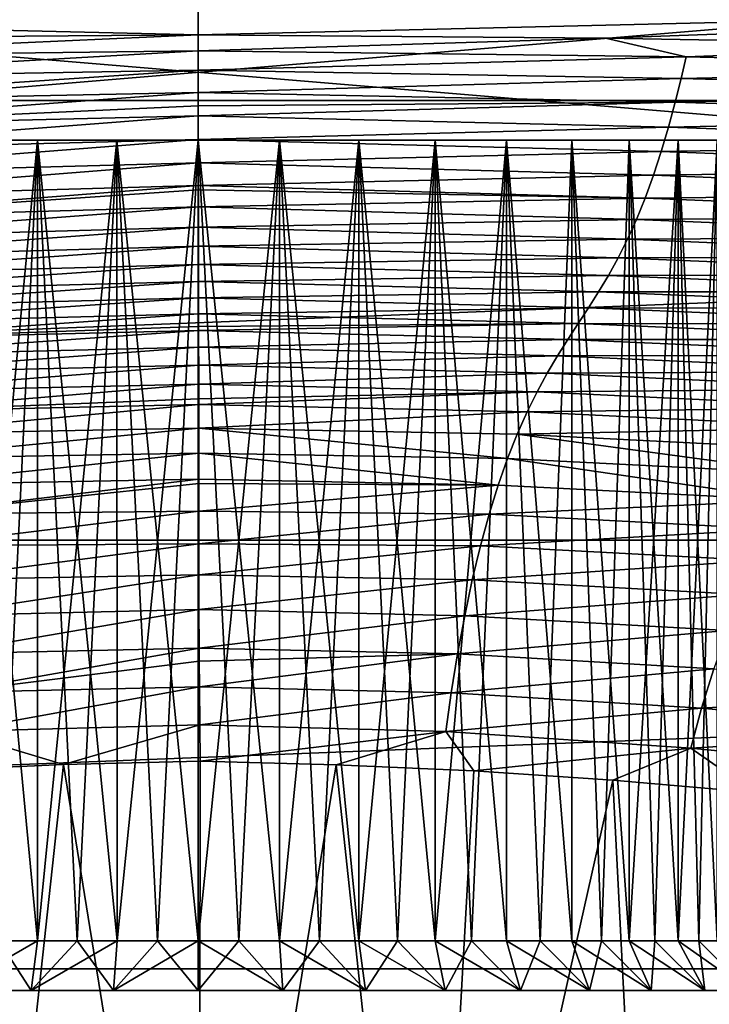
# Model space of a CAD drawing. Header units: metres. Extents: x -105 to 105, y -68 to 103.
# Tile 262 of 416: x -0.66 to 1.88, y 36.05 to 39.68. Entities that reach past the tile are written whole.
import ezdxf

# ---------------------------------------------------------------- set-up
doc = ezdxf.new("R2010")
doc.units = ezdxf.units.M
doc.layers.add('solid_FIT-BATH-150_SW0001', color=7, linetype='CONTINUOUS')
doc.layers.add('solid_FIT-BATH-150_SW0001_01', color=7, linetype='CONTINUOUS')

msp = doc.modelspace()

# ---------------------------------------------------------------- linework, layer by layer
at = {"layer": 'solid_FIT-BATH-150_SW0001'}
for points in [[(-20.881931, 39.382076, 72.796501), (21.201727, 41.032112, 72.796501), (-21.201733, 41.03215, 72.796501)], [(0, 39.813683, -21.663218), (0, 39.623611, -21.558186), (-5.332838, 39.749645, -21.611916)], [(5.332838, 39.750275, -21.612259), (0, 39.623611, -21.558186), (0, 39.813683, -21.663218)], [(-5.332838, 39.749645, -21.611916), (0, 39.623611, -21.558186), (-1.439012, 39.613415, -21.550802)], [(-3, 39.235889, 50.796501), (3, 39.735889, 50.796501), (-3, 39.735889, 50.796501)], [(3, 39.235889, 69.796501), (-3, 39.235889, 69.796501), (-3, 39.735889, 69.796501)], [(5.332838, 39.750275, -21.612259), (1.499012, 39.611107, -21.549313), (0, 39.623611, -21.558186)], [(-1.796933, 39.542873, -21.507715), (-1.439012, 39.613415, -21.550802), (0, 39.623611, -21.558186)], [(0.000003, 39.565395, -21.523188), (-1.796933, 39.542873, -21.507715), (0, 39.623611, -21.558186)], [(1.499012, 39.611107, -21.549313), (0.000003, 39.565395, -21.523188), (0, 39.623611, -21.558186)], [(-20.43391, 37.762463, 72.796501), (20.881918, 39.382015, 72.796501), (-20.881931, 39.382076, 72.796501)], [(0.299656, 39.235889, 55.874977), (0, 39.235889, 55.896503), (-3, 39.235889, 69.796501)], [(-0.299663, 39.235889, 55.874977), (-3, 39.235889, 69.796501), (0, 39.235889, 55.896503)], [(-0.591677, 39.235889, 55.811356), (-3, 39.235889, 69.796501), (-0.299663, 39.235889, 55.874977)], [(-0.872132, 39.235889, 55.70681), (-3, 39.235889, 69.796501), (-0.591677, 39.235889, 55.811356)], [(-3, 39.235889, 50.796501), (-0.872111, 39.235889, 51.886181), (-0.591664, 39.235889, 51.781643)], [(-0.591677, 39.235889, 55.811356), (-0.733904, 36.285889, 55.764084), (-0.872344, 36.285889, 55.706741)], [(-0.872132, 39.235889, 55.70681), (-0.591677, 39.235889, 55.811356), (-0.872344, 36.285889, 55.706741)], [(-0.872111, 39.235889, 51.886181), (-0.733904, 36.285889, 51.828918), (-0.591734, 36.285889, 51.781593)], [(-0.591664, 39.235889, 51.781643), (-0.872111, 39.235889, 51.886181), (-0.591734, 36.285889, 51.781593)], [(-0.591677, 39.235889, 55.811356), (-0.591734, 36.285889, 55.811409), (-0.733904, 36.285889, 55.764084)], [(-0.591664, 39.235889, 51.781643), (-0.591734, 36.285889, 51.781593), (-0.446529, 36.285889, 51.744522)], [(-0.299663, 39.235889, 55.874977), (-0.446529, 36.285889, 55.84848), (-0.591734, 36.285889, 55.811409)], [(-0.591677, 39.235889, 55.811356), (-0.299663, 39.235889, 55.874977), (-0.591734, 36.285889, 55.811409)], [(-0.299656, 39.235889, 51.718025), (3, 39.235889, 50.796501), (-0.591664, 39.235889, 51.781643)], [(-0.591664, 39.235889, 51.781643), (-0.446529, 36.285889, 51.744522), (-0.298996, 36.285889, 51.717896)], [(-0.299656, 39.235889, 51.718025), (-0.591664, 39.235889, 51.781643), (-0.298996, 36.285889, 51.717896)], [(-0.299663, 39.235889, 55.874977), (-0.298996, 36.285889, 55.875107), (-0.446529, 36.285889, 55.84848)], [(-0.299663, 39.235889, 55.874977), (0, 39.235889, 55.896503), (-0.298996, 36.285889, 55.875107)], [(-0.299656, 39.235889, 51.718025), (0, 36.285889, 51.696503), (0, 39.235889, 51.696503)], [(-0.299656, 39.235889, 51.718025), (-0.1499, 36.285889, 51.701859), (0, 36.285889, 51.696503)], [(-0.299656, 39.235889, 51.718025), (-0.298996, 36.285889, 51.717896), (-0.1499, 36.285889, 51.701859)], [(-0.1499, 36.285889, 55.891144), (-0.298996, 36.285889, 55.875107), (0, 39.235889, 55.896503)], [(-0.1499, 36.285889, 55.891144), (0, 39.235889, 55.896503), (0, 36.285889, 55.896503)], [(0.299663, 39.235889, 51.718025), (3, 39.235889, 50.796501), (0, 39.235889, 51.696503)], [(0.299656, 39.235889, 55.874977), (0, 36.285889, 55.896503), (0, 39.235889, 55.896503)], [(0.299656, 39.235889, 55.874977), (0.1499, 36.285889, 55.891144), (0, 36.285889, 55.896503)], [(-19.860888, 36.18375, 72.796501), (20.433884, 37.762379, 72.796501), (-20.43391, 37.762463, 72.796501)], [(0.004121, 37.221672, -20.497223), (-0.90001, 37.057823, -20.451082), (-0.923408, 37.201, -20.49025)], [(0.004121, 37.221672, -20.497223), (0.005477, 37.081654, -20.458687), (-0.90001, 37.057823, -20.451082)], [(-0.90001, 37.057823, -20.451082), (0.005477, 37.081654, -20.458687), (-0.496193, 36.935642, -20.418081)], [(0.005477, 37.081654, -20.458687), (0.007049, 36.947891, -20.421785), (-0.496193, 36.935642, -20.418081)], [(-0.90001, 37.057823, -20.451082), (-0.496193, 36.935642, -20.418081), (-1.005072, 36.912598, -20.41036)], [(-1.005072, 36.912598, -20.41036), (-0.496193, 36.935642, -20.418081), (-0.835037, 33.82658, -19.592239)], [(-0.496193, 36.935642, -20.418081), (0.003403, 33.842892, -19.597466), (-0.835037, 33.82658, -19.592239)], [(-0.909346, 36.102959, 51.702503), (-0.615764, 36.102959, 51.598259), (-0.733904, 36.285889, 51.828918)], [(-0.909346, 36.102959, 55.890499), (-0.733904, 36.285889, 55.764084), (-0.591734, 36.285889, 55.811409)], [(-0.615764, 36.102959, 55.994747), (-0.909346, 36.102959, 55.890499), (-0.591734, 36.285889, 55.811409)], [(-0.615764, 36.102959, 51.598259), (-0.591734, 36.285889, 51.781593), (-0.733904, 36.285889, 51.828918)], [(-0.615764, 36.102959, 51.598259), (-0.446529, 36.285889, 51.744522), (-0.591734, 36.285889, 51.781593)], [(-0.615764, 36.102959, 51.598259), (-0.31164, 36.102959, 51.534977), (-0.446529, 36.285889, 51.744522)], [(-0.615764, 36.102959, 55.994747), (-0.591734, 36.285889, 55.811409), (-0.446529, 36.285889, 55.84848)], [(-0.615764, 36.102959, 55.994747), (-0.446529, 36.285889, 55.84848), (-0.298996, 36.285889, 55.875107)], [(-0.31164, 36.102959, 56.058025), (-0.615764, 36.102959, 55.994747), (-0.298996, 36.285889, 55.875107)], [(-0.31164, 36.102959, 51.534977), (-0.298996, 36.285889, 51.717896), (-0.446529, 36.285889, 51.744522)], [(-0.31164, 36.102959, 56.058025), (-0.1499, 36.285889, 55.891144), (0, 36.285889, 55.896503)], [(-0.31164, 36.102959, 56.058025), (0, 36.285889, 55.896503), (0, 36.102959, 56.079433)], [(-0.31164, 36.102959, 51.534977), (-0.1499, 36.285889, 51.701859), (-0.298996, 36.285889, 51.717896)], [(-0.31164, 36.102959, 51.534977), (0, 36.102959, 51.513573), (-0.1499, 36.285889, 51.701859)], [(-0.31164, 36.102959, 56.058025), (-0.298996, 36.285889, 55.875107), (-0.1499, 36.285889, 55.891144)], [(0, 36.102959, 51.513573), (0, 36.285889, 51.696503), (-0.1499, 36.285889, 51.701859)], [(0.31164, 36.102959, 51.534977), (0.1499, 36.285889, 51.701859), (0, 36.285889, 51.696503)], [(0.31164, 36.102959, 51.534977), (0, 36.285889, 51.696503), (0, 36.102959, 51.513573)], [(-19.165815, 34.653969, 72.796501), (19.860846, 36.183647, 72.796501), (-19.860888, 36.18375, 72.796501)], [(2.235201, 36.102959, 53.332134), (-2.235201, 36.102959, 53.332134), (-2.277557, 36.102959, 53.640911)], [(2.277557, 36.102959, 53.640911), (-2.277557, 36.102959, 53.640911), (-2.277557, 36.102959, 53.952091)], [(2.277557, 36.102959, 53.952091), (-2.277557, 36.102959, 53.952091), (-2.235201, 36.102959, 54.260872)], [(2.150983, 36.102959, 53.031761), (-2.150983, 36.102959, 53.031761), (-2.235201, 36.102959, 53.332134)], [(2.235201, 36.102959, 54.260872), (-2.235201, 36.102959, 54.260872), (-2.150983, 36.102959, 54.561245)], [(2.026955, 36.102959, 52.746323), (-2.026955, 36.102959, 52.746323), (-2.150983, 36.102959, 53.031761)], [(2.150983, 36.102959, 54.561245), (-2.150983, 36.102959, 54.561245), (-2.026955, 36.102959, 54.84668)], [(1.865211, 36.102959, 52.480186), (-1.865211, 36.102959, 52.480186), (-2.026955, 36.102959, 52.746323)], [(2.026955, 36.102959, 54.84668), (-2.026955, 36.102959, 54.84668), (-1.865211, 36.102959, 55.112816)], [(1.668244, 36.102959, 52.238102), (-1.668244, 36.102959, 52.238102), (-1.865211, 36.102959, 52.480186)], [(1.865211, 36.102959, 55.112816), (-1.865211, 36.102959, 55.112816), (-1.668244, 36.102959, 55.354904)], [(1.440656, 36.102959, 52.025646), (-1.440656, 36.102959, 52.025646), (-1.668244, 36.102959, 52.238102)], [(1.668244, 36.102959, 55.354904), (-1.668244, 36.102959, 55.354904), (-1.440656, 36.102959, 55.567356)], [(1.186392, 36.102959, 51.846096), (-1.186392, 36.102959, 51.846096), (-1.440656, 36.102959, 52.025646)], [(1.440656, 36.102959, 55.567356), (-1.440656, 36.102959, 55.567356), (-1.186392, 36.102959, 55.746906)], [(0.909346, 36.102959, 51.702503), (-0.909346, 36.102959, 51.702503), (-1.186392, 36.102959, 51.846096)], [(1.186392, 36.102959, 55.746906), (-1.186392, 36.102959, 55.746906), (-0.909346, 36.102959, 55.890499)], [(0.615764, 36.102959, 51.598259), (-0.615764, 36.102959, 51.598259), (-0.909346, 36.102959, 51.702503)], [(0.909346, 36.102959, 55.890499), (-0.909346, 36.102959, 55.890499), (-0.615764, 36.102959, 55.994747)], [(0.31164, 36.102959, 51.534977), (-0.31164, 36.102959, 51.534977), (-0.615764, 36.102959, 51.598259)], [(0.615764, 36.102959, 55.994747), (-0.615764, 36.102959, 55.994747), (-0.31164, 36.102959, 56.058025)], [(0.31164, 36.102959, 56.058025), (-0.31164, 36.102959, 56.058025), (0, 36.102959, 56.079433)], [(0.31164, 36.102959, 51.534977), (0, 36.102959, 51.513573), (-0.31164, 36.102959, 51.534977)]]:
    msp.add_3dface(points, dxfattribs=at)
at = {"layer": 'solid_FIT-BATH-150_SW0001_01'}
for points in [[(-20.881931, 39.382076, 72.796501), (20.881918, 39.382015, 72.796501), (21.201727, 41.032112, 72.796501)], [(3, 39.235889, 69.796501), (-3, 39.735889, 69.796501), (3, 39.735889, 69.796501)], [(-3, 39.235889, 50.796501), (3, 39.235889, 50.796501), (3, 39.735889, 50.796501)], [(5.332838, 39.750275, -21.612259), (2.94496, 39.586227, -21.530203), (1.499012, 39.611107, -21.549313)], [(1.499012, 39.611107, -21.549313), (1.796947, 39.542873, -21.507715), (0.000003, 39.565395, -21.523188)], [(1.499012, 39.611107, -21.549313), (2.94496, 39.586227, -21.530203), (1.796947, 39.542873, -21.507715)], [(2.94496, 39.586227, -21.530203), (3.551766, 39.50071, -21.475426), (1.796947, 39.542873, -21.507715)], [(-1.777626, 39.463608, -21.458733), (-1.796933, 39.542873, -21.507715), (0.000003, 39.565395, -21.523188)], [(-1.777626, 39.463608, -21.458733), (0.000003, 39.565395, -21.523188), (0.000009, 39.493256, -21.478821)], [(1.796947, 39.542873, -21.507715), (0.000009, 39.493256, -21.478821), (0.000003, 39.565395, -21.523188)], [(1.777653, 39.463608, -21.458733), (0.000009, 39.493256, -21.478821), (1.796947, 39.542873, -21.507715)], [(1.777653, 39.463608, -21.458733), (1.796947, 39.542873, -21.507715), (3.551766, 39.50071, -21.475426)], [(3.514816, 39.414722, -21.421591), (1.777653, 39.463608, -21.458733), (3.551766, 39.50071, -21.475426)], [(-1.755709, 39.375538, -21.403427), (-1.777626, 39.463608, -21.458733), (0.000009, 39.493256, -21.478821)], [(-1.755709, 39.375538, -21.403427), (0.000009, 39.493256, -21.478821), (0.000022, 39.411591, -21.42775)], [(1.777653, 39.463608, -21.458733), (0.000022, 39.411591, -21.42775), (0.000009, 39.493256, -21.478821)], [(1.755749, 39.375538, -21.403427), (0.000022, 39.411591, -21.42775), (1.777653, 39.463608, -21.458733)], [(1.755749, 39.375538, -21.403427), (1.777653, 39.463608, -21.458733), (3.514816, 39.414722, -21.421591)], [(-1.731337, 39.284447, -21.345358), (-1.755709, 39.375538, -21.403427), (0.000022, 39.411591, -21.42775)], [(-1.731337, 39.284447, -21.345358), (0.000022, 39.411591, -21.42775), (0.000034, 39.362778, -21.396862)], [(1.755749, 39.375538, -21.403427), (0.000034, 39.362778, -21.396862), (0.000022, 39.411591, -21.42775)], [(3.472419, 39.320271, -21.36167), (1.755749, 39.375538, -21.403427), (3.514816, 39.414722, -21.421591)], [(-20.43391, 37.762463, 72.796501), (20.433884, 37.762379, 72.796501), (20.881918, 39.382015, 72.796501)], [(0.000046, 39.325523, -21.373104), (-1.731337, 39.284447, -21.345358), (0.000034, 39.362778, -21.396862)], [(1.755749, 39.375538, -21.403427), (0.000046, 39.325523, -21.373104), (0.000034, 39.362778, -21.396862)], [(1.731433, 39.284447, -21.345358), (0.000046, 39.325523, -21.373104), (1.755749, 39.375538, -21.403427)], [(1.731433, 39.284447, -21.345358), (1.755749, 39.375538, -21.403427), (3.472419, 39.320271, -21.36167)], [(-1.704697, 39.194267, -21.287096), (-1.731337, 39.284447, -21.345358), (0.000046, 39.325523, -21.373104)], [(-1.704697, 39.194267, -21.287096), (0.000046, 39.325523, -21.373104), (0.000083, 39.238937, -21.31735)], [(1.731433, 39.284447, -21.345358), (0.000083, 39.238937, -21.31735), (0.000046, 39.325523, -21.373104)], [(3.424991, 39.224236, -21.299929), (1.731433, 39.284447, -21.345358), (3.472419, 39.320271, -21.36167)], [(1.7049, 39.194267, -21.287096), (0.000083, 39.238937, -21.31735), (1.731433, 39.284447, -21.345358)], [(1.7049, 39.194267, -21.287096), (1.731433, 39.284447, -21.345358), (3.424991, 39.224236, -21.299929)], [(2.014853, 39.235889, 54.388184), (-3, 39.235889, 69.796501), (3, 39.235889, 69.796501)], [(1.910313, 39.235889, 54.668625), (-3, 39.235889, 69.796501), (2.014853, 39.235889, 54.388184)], [(1.766599, 39.235889, 54.931889), (-3, 39.235889, 69.796501), (1.910313, 39.235889, 54.668625)], [(1.586957, 39.235889, 55.171741), (-3, 39.235889, 69.796501), (1.766599, 39.235889, 54.931889)], [(1.375249, 39.235889, 55.38345), (-3, 39.235889, 69.796501), (1.586957, 39.235889, 55.171741)], [(1.135379, 39.235889, 55.563107), (-3, 39.235889, 69.796501), (1.375249, 39.235889, 55.38345)], [(0.872111, 39.235889, 55.706821), (-3, 39.235889, 69.796501), (1.135379, 39.235889, 55.563107)], [(0.591664, 39.235889, 55.811359), (-3, 39.235889, 69.796501), (0.872111, 39.235889, 55.706821)], [(0.299656, 39.235889, 55.874977), (-3, 39.235889, 69.796501), (0.591664, 39.235889, 55.811359)], [(-3, 39.235889, 50.796501), (-0.591664, 39.235889, 51.781643), (3, 39.235889, 50.796501)], [(-1.676043, 39.106529, -21.2299), (-1.704697, 39.194267, -21.287096), (0.000083, 39.238937, -21.31735)], [(-1.676043, 39.106529, -21.2299), (0.000083, 39.238937, -21.31735), (0.000134, 39.152962, -21.261425)], [(-0.299656, 39.235889, 51.718025), (0, 39.235889, 51.696503), (3, 39.235889, 50.796501)], [(0, 39.235889, 51.696503), (0.1499, 36.285889, 51.701859), (0.298996, 36.285889, 51.717896)], [(0.299663, 39.235889, 51.718025), (0, 39.235889, 51.696503), (0.298996, 36.285889, 51.717896)], [(0, 39.235889, 51.696503), (0, 36.285889, 51.696503), (0.1499, 36.285889, 51.701859)], [(1.7049, 39.194267, -21.287096), (0.000134, 39.152962, -21.261425), (0.000083, 39.238937, -21.31735)], [(0.299656, 39.235889, 55.874977), (0.298996, 36.285889, 55.875107), (0.1499, 36.285889, 55.891144)], [(0.591664, 39.235889, 55.811359), (0.446529, 36.285889, 55.84848), (0.298996, 36.285889, 55.875107)], [(0.299656, 39.235889, 55.874977), (0.591664, 39.235889, 55.811359), (0.298996, 36.285889, 55.875107)], [(0.299663, 39.235889, 51.718025), (0.298996, 36.285889, 51.717896), (0.446529, 36.285889, 51.744522)], [(0.591677, 39.235889, 51.781647), (3, 39.235889, 50.796501), (0.299663, 39.235889, 51.718025)], [(0.299663, 39.235889, 51.718025), (0.446529, 36.285889, 51.744522), (0.591734, 36.285889, 51.781593)], [(0.591677, 39.235889, 51.781647), (0.299663, 39.235889, 51.718025), (0.591734, 36.285889, 51.781593)], [(0.591664, 39.235889, 55.811359), (0.591734, 36.285889, 55.811409), (0.446529, 36.285889, 55.84848)], [(0.591664, 39.235889, 55.811359), (0.872111, 39.235889, 55.706821), (0.591734, 36.285889, 55.811409)], [(0.872132, 39.235889, 51.886192), (3, 39.235889, 50.796501), (0.591677, 39.235889, 51.781647)], [(0.591677, 39.235889, 51.781647), (0.733904, 36.285889, 51.828918), (0.872344, 36.285889, 51.886261)], [(0.872132, 39.235889, 51.886192), (0.591677, 39.235889, 51.781647), (0.872344, 36.285889, 51.886261)], [(0.591677, 39.235889, 51.781647), (0.591734, 36.285889, 51.781593), (0.733904, 36.285889, 51.828918)], [(0.872111, 39.235889, 55.706821), (0.733904, 36.285889, 55.764084), (0.591734, 36.285889, 55.811409)], [(0.872111, 39.235889, 55.706821), (0.872344, 36.285889, 55.706741), (0.733904, 36.285889, 55.764084)], [(0.872111, 39.235889, 55.706821), (1.135379, 39.235889, 55.563107), (0.872344, 36.285889, 55.706741)], [(1.135412, 39.235889, 52.029919), (3, 39.235889, 50.796501), (0.872132, 39.235889, 51.886192)], [(0.872132, 39.235889, 51.886192), (1.006335, 36.285889, 51.953327), (1.135224, 36.285889, 52.029793)], [(1.135412, 39.235889, 52.029919), (0.872132, 39.235889, 51.886192), (1.135224, 36.285889, 52.029793)], [(0.872132, 39.235889, 51.886192), (0.872344, 36.285889, 51.886261), (1.006335, 36.285889, 51.953327)], [(1.135379, 39.235889, 55.563107), (1.006335, 36.285889, 55.639675), (0.872344, 36.285889, 55.706741)], [(1.135379, 39.235889, 55.563107), (1.135224, 36.285889, 55.563213), (1.006335, 36.285889, 55.639675)], [(1.135379, 39.235889, 55.563107), (1.258381, 36.285889, 55.477715), (1.135224, 36.285889, 55.563213)], [(1.135412, 39.235889, 52.029919), (1.135224, 36.285889, 52.029793), (1.258381, 36.285889, 52.115288)], [(1.135379, 39.235889, 55.563107), (1.375249, 39.235889, 55.38345), (1.258381, 36.285889, 55.477715)], [(1.375316, 39.235889, 52.209614), (3, 39.235889, 50.796501), (1.135412, 39.235889, 52.029919)], [(1.135412, 39.235889, 52.029919), (1.258381, 36.285889, 52.115288), (1.375158, 36.285889, 52.209385)], [(1.375316, 39.235889, 52.209614), (1.135412, 39.235889, 52.029919), (1.375158, 36.285889, 52.209385)], [(1.375249, 39.235889, 55.38345), (1.375158, 36.285889, 55.383617), (1.258381, 36.285889, 55.477715)], [(1.375249, 39.235889, 55.38345), (1.484924, 36.285889, 55.281425), (1.375158, 36.285889, 55.383617)], [(1.375316, 39.235889, 52.209614), (1.375158, 36.285889, 52.209385), (1.484924, 36.285889, 52.311577)], [(1.375249, 39.235889, 55.38345), (1.586957, 39.235889, 55.171741), (1.484924, 36.285889, 55.281425)], [(1.587029, 39.235889, 52.421341), (3, 39.235889, 50.796501), (1.375316, 39.235889, 52.209614)], [(1.375316, 39.235889, 52.209614), (1.484924, 36.285889, 52.311577), (1.587117, 36.285889, 52.421345)], [(1.587029, 39.235889, 52.421341), (1.375316, 39.235889, 52.209614), (1.587117, 36.285889, 52.421345)], [(1.586957, 39.235889, 55.171741), (1.587117, 36.285889, 55.171658), (1.484924, 36.285889, 55.281425)], [(1.586957, 39.235889, 55.171741), (1.766599, 39.235889, 54.931889), (1.587117, 36.285889, 55.171658)], [(1.766646, 39.235889, 52.661186), (3, 39.235889, 50.796501), (1.587029, 39.235889, 52.421341)], [(1.587029, 39.235889, 52.421341), (1.681213, 36.285889, 52.53812), (1.766711, 36.285889, 52.661278)], [(1.766646, 39.235889, 52.661186), (1.587029, 39.235889, 52.421341), (1.766711, 36.285889, 52.661278)], [(1.587029, 39.235889, 52.421341), (1.587117, 36.285889, 52.421345), (1.681213, 36.285889, 52.53812)], [(1.766599, 39.235889, 54.931889), (1.681213, 36.285889, 55.054882), (1.587117, 36.285889, 55.171658)], [(1.766599, 39.235889, 54.931889), (1.766711, 36.285889, 54.931725), (1.681213, 36.285889, 55.054882)], [(3.372948, 39.130833, -21.23918), (1.7049, 39.194267, -21.287096), (3.424991, 39.224236, -21.299929)], [(1.766599, 39.235889, 54.931889), (1.910313, 39.235889, 54.668625), (1.766711, 36.285889, 54.931725)], [(1.910345, 39.235889, 52.924446), (3, 39.235889, 50.796501), (1.766646, 39.235889, 52.661186)], [(1.766646, 39.235889, 52.661186), (1.843174, 36.285889, 52.790165), (1.91024, 36.285889, 52.924156)], [(1.910345, 39.235889, 52.924446), (1.766646, 39.235889, 52.661186), (1.91024, 36.285889, 52.924156)], [(1.766646, 39.235889, 52.661186), (1.766711, 36.285889, 52.661278), (1.843174, 36.285889, 52.790165)], [(1.910313, 39.235889, 54.668625), (1.843174, 36.285889, 54.802837), (1.766711, 36.285889, 54.931725)], [(1.910313, 39.235889, 54.668625), (1.91024, 36.285889, 54.668846), (1.843174, 36.285889, 54.802837)], [(1.67635, 39.106525, -21.229898), (0.000134, 39.152962, -21.261425), (1.7049, 39.194267, -21.287096)], [(1.67635, 39.106525, -21.229898), (1.7049, 39.194267, -21.287096), (3.372948, 39.130833, -21.23918)], [(-1.645569, 39.022644, -21.174963), (-1.676043, 39.106529, -21.2299), (0.000134, 39.152962, -21.261425)], [(-1.645569, 39.022644, -21.174963), (0.000134, 39.152962, -21.261425), (0.0002, 39.069084, -21.206505)], [(1.67635, 39.106525, -21.229898), (0.0002, 39.069084, -21.206505), (0.000134, 39.152962, -21.261425)], [(1.645977, 39.02264, -21.174959), (0.0002, 39.069084, -21.206505), (1.67635, 39.106525, -21.229898)], [(1.645977, 39.02264, -21.174959), (1.67635, 39.106525, -21.229898), (3.316706, 39.041309, -21.180573)], [(3.316706, 39.041309, -21.180573), (1.67635, 39.106525, -21.229898), (3.372948, 39.130833, -21.23918)], [(-1.613378, 38.943962, -21.12344), (-1.645569, 39.022644, -21.174963), (0.0002, 39.069084, -21.206505)], [(-1.613378, 38.943962, -21.12344), (0.0002, 39.069084, -21.206505), (0.000214, 39.05323, -21.196102)], [(1.645977, 39.02264, -21.174959), (0.000214, 39.05323, -21.196102), (0.0002, 39.069084, -21.206505)], [(0.00028, 38.990372, -21.154823), (-1.613378, 38.943962, -21.12344), (0.000214, 39.05323, -21.196102)], [(1.645977, 39.02264, -21.174959), (0.00028, 38.990372, -21.154823), (0.000214, 39.05323, -21.196102)], [(3.256676, 38.956875, -21.125223), (1.645977, 39.02264, -21.174959), (3.316706, 39.041309, -21.180573)], [(1.613973, 38.943954, -21.123434), (0.00028, 38.990372, -21.154823), (1.645977, 39.02264, -21.174959)], [(1.613973, 38.943954, -21.123434), (1.645977, 39.02264, -21.174959), (3.256676, 38.956875, -21.125223)], [(-1.57974, 38.870712, -21.075836), (-1.613378, 38.943962, -21.12344), (0.00028, 38.990372, -21.154823)], [(-1.57974, 38.870712, -21.075836), (0.00028, 38.990372, -21.154823), (0.000377, 38.915947, -21.106117)], [(1.613973, 38.943954, -21.123434), (0.000377, 38.915947, -21.106117), (0.00028, 38.990372, -21.154823)], [(3.193268, 38.878654, -21.074196), (1.613973, 38.943954, -21.123434), (3.256676, 38.956875, -21.125223)], [(1.580535, 38.870705, -21.075827), (0.000377, 38.915947, -21.106117), (1.613973, 38.943954, -21.123434)], [(1.580535, 38.870705, -21.075827), (1.613973, 38.943954, -21.123434), (3.193268, 38.878654, -21.074196)], [(-1.544877, 38.802258, -21.032148), (-1.57974, 38.870712, -21.075836), (0.000377, 38.915947, -21.106117)], [(-1.544877, 38.802258, -21.032148), (0.000377, 38.915947, -21.106117), (0.000487, 38.845112, -21.06036)], [(1.580535, 38.870705, -21.075827), (0.000487, 38.845112, -21.06036), (0.000377, 38.915947, -21.106117)], [(1.545862, 38.802242, -21.032137), (0.000487, 38.845112, -21.06036), (1.580535, 38.870705, -21.075827)], [(1.545862, 38.802242, -21.032137), (1.580535, 38.870705, -21.075827), (3.126902, 38.806534, -21.027794)], [(3.126902, 38.806534, -21.027794), (1.580535, 38.870705, -21.075827), (3.193268, 38.878654, -21.074196)], [(-1.508977, 38.737926, -20.992361), (-1.544877, 38.802258, -21.032148), (0.000487, 38.845112, -21.06036)], [(-1.508977, 38.737926, -20.992361), (0.000487, 38.845112, -21.06036), (0.000604, 38.777908, -21.018034)], [(1.545862, 38.802242, -21.032137), (0.000604, 38.777908, -21.018034), (0.000487, 38.845112, -21.06036)], [(-1.472153, 38.676991, -20.956419), (-1.508977, 38.737926, -20.992361), (0.000604, 38.777908, -21.018034)], [(-1.472153, 38.676991, -20.956419), (0.000604, 38.777908, -21.018034), (0.000727, 38.715687, -20.980379)], [(1.510153, 38.737907, -20.992348), (0.000604, 38.777908, -21.018034), (1.545862, 38.802242, -21.032137)], [(1.510153, 38.737907, -20.992348), (0.000727, 38.715687, -20.980379), (0.000604, 38.777908, -21.018034)], [(1.510153, 38.737907, -20.992348), (1.545862, 38.802242, -21.032137), (3.058011, 38.739555, -20.985807)], [(3.058011, 38.739555, -20.985807), (1.545862, 38.802242, -21.032137), (3.126902, 38.806534, -21.027794)], [(2.987028, 38.676762, -20.948025), (1.510153, 38.737907, -20.992348), (3.058011, 38.739555, -20.985807)], [(-1.434701, 38.618259, -20.923931), (-1.472153, 38.676991, -20.956419), (0.000727, 38.715687, -20.980379)], [(-1.434701, 38.618259, -20.923931), (0.000727, 38.715687, -20.980379), (0.000861, 38.655426, -20.945917)], [(1.473612, 38.676964, -20.9564), (0.000727, 38.715687, -20.980379), (1.510153, 38.737907, -20.992348)], [(1.473612, 38.676964, -20.9564), (0.000861, 38.655426, -20.945917), (0.000727, 38.715687, -20.980379)], [(1.473612, 38.676964, -20.9564), (1.510153, 38.737907, -20.992348), (2.987028, 38.676762, -20.948025)], [(1.436425, 38.618229, -20.923908), (0.000861, 38.655426, -20.945917), (1.473612, 38.676964, -20.9564)], [(1.436425, 38.618229, -20.923908), (1.473612, 38.676964, -20.9564), (2.91439, 38.617138, -20.914188)], [(2.91439, 38.617138, -20.914188), (1.473612, 38.676964, -20.9564), (2.987028, 38.676762, -20.948025)], [(-1.396811, 38.560341, -20.894377), (-1.434701, 38.618259, -20.923931), (0.000861, 38.655426, -20.945917)], [(-1.396811, 38.560341, -20.894377), (0.000861, 38.655426, -20.945917), (0.001005, 38.595798, -20.91428)], [(1.436425, 38.618229, -20.923908), (0.001005, 38.595798, -20.91428), (0.000861, 38.655426, -20.945917)], [(-1.35866, 38.501831, -20.867231), (-1.396811, 38.560341, -20.894377), (0.001005, 38.595798, -20.91428)], [(-1.35866, 38.501831, -20.867231), (0.001005, 38.595798, -20.91428), (0.001127, 38.549416, -20.891586)], [(1.398785, 38.560303, -20.89435), (0.001005, 38.595798, -20.91428), (1.436425, 38.618229, -20.923908)], [(1.398785, 38.560303, -20.89435), (0.001127, 38.549416, -20.891586), (0.001005, 38.595798, -20.91428)], [(1.398785, 38.560303, -20.89435), (1.436425, 38.618229, -20.923908), (2.840511, 38.559399, -20.883791)], [(2.840511, 38.559399, -20.883791), (1.436425, 38.618229, -20.923908), (2.91439, 38.617138, -20.914188)], [(1.398785, 38.560303, -20.89435), (0.001166, 38.535236, -20.884996), (0.001127, 38.549416, -20.891586)], [(1.360891, 38.501785, -20.867201), (0.001166, 38.535236, -20.884996), (1.398785, 38.560303, -20.89435)], [(1.360891, 38.501785, -20.867201), (1.398785, 38.560303, -20.89435), (2.7658, 38.50214, -20.856247)], [(2.7658, 38.50214, -20.856247), (1.398785, 38.560303, -20.89435), (2.840511, 38.559399, -20.883791)], [(0.001166, 38.535236, -20.884996), (-1.35866, 38.501831, -20.867231), (0.001127, 38.549416, -20.891586)], [(-1.320406, 38.44138, -20.84197), (-1.35866, 38.501831, -20.867231), (0.001166, 38.535236, -20.884996)], [(-1.320406, 38.44138, -20.84197), (0.001166, 38.535236, -20.884996), (0.001339, 38.472878, -20.857876)], [(1.360891, 38.501785, -20.867201), (0.001339, 38.472878, -20.857876), (0.001166, 38.535236, -20.884996)], [(1.322951, 38.441322, -20.841934), (0.001339, 38.472878, -20.857876), (1.360891, 38.501785, -20.867201)], [(1.322951, 38.441322, -20.841934), (1.360891, 38.501785, -20.867201), (2.690674, 38.443966, -20.830967)], [(2.690674, 38.443966, -20.830967), (1.360891, 38.501785, -20.867201), (2.7658, 38.50214, -20.856247)], [(-1.282291, 38.377647, -20.817974), (-1.320406, 38.44138, -20.84197), (0.001339, 38.472878, -20.857876)], [(-1.282291, 38.377647, -20.817974), (0.001339, 38.472878, -20.857876), (0.001506, 38.406857, -20.832123)], [(1.322951, 38.441322, -20.841934), (0.001506, 38.406857, -20.832123), (0.001339, 38.472878, -20.857876)], [(1.285128, 38.377579, -20.817934), (0.001506, 38.406857, -20.832123), (1.322951, 38.441322, -20.841934)], [(1.285128, 38.377579, -20.817934), (1.322951, 38.441322, -20.841934), (2.615556, 38.383583, -20.807388)], [(2.615556, 38.383583, -20.807388), (1.322951, 38.441322, -20.841934), (2.690674, 38.443966, -20.830967)], [(-1.244502, 38.30925, -20.794596), (-1.282291, 38.377647, -20.817974), (0.001506, 38.406857, -20.832123)], [(-1.244502, 38.30925, -20.794596), (0.001506, 38.406857, -20.832123), (0.001649, 38.337307, -20.807619)], [(1.285128, 38.377579, -20.817934), (0.001649, 38.337307, -20.807619), (0.001506, 38.406857, -20.832123)], [(1.24761, 38.309174, -20.79455), (0.001649, 38.337307, -20.807619), (1.285128, 38.377579, -20.817934)], [(1.24761, 38.309174, -20.79455), (1.285128, 38.377579, -20.817934), (2.540816, 38.319782, -20.784927)], [(2.540816, 38.319782, -20.784927), (1.285128, 38.377579, -20.817934), (2.615556, 38.383583, -20.807388)], [(-1.207258, 38.234821, -20.771185), (-1.244502, 38.30925, -20.794596), (0.001649, 38.337307, -20.807619)], [(-1.207258, 38.234821, -20.771185), (0.001649, 38.337307, -20.807619), (0.001731, 38.282543, -20.789762)], [(1.24761, 38.309174, -20.79455), (0.001731, 38.282543, -20.789762), (0.001649, 38.337307, -20.807619)], [(1.24761, 38.309174, -20.79455), (0.001754, 38.262005, -20.783323), (0.001731, 38.282543, -20.789762)], [(1.210557, 38.234734, -20.771137), (0.001754, 38.262005, -20.783323), (1.24761, 38.309174, -20.79455)], [(1.210557, 38.234734, -20.771137), (1.24761, 38.309174, -20.79455), (2.466843, 38.251324, -20.762968)], [(2.466843, 38.251324, -20.762968), (1.24761, 38.309174, -20.79455), (2.540816, 38.319782, -20.784927)], [(0.001754, 38.262005, -20.783323), (-1.207258, 38.234821, -20.771185), (0.001731, 38.282543, -20.789762)], [(-1.170809, 38.15324, -20.747169), (-1.207258, 38.234821, -20.771185), (0.001754, 38.262005, -20.783323)], [(-1.170809, 38.15324, -20.747169), (0.001754, 38.262005, -20.783323), (0.001796, 38.174744, -20.757126)], [(1.210557, 38.234734, -20.771137), (0.001796, 38.174744, -20.757126), (0.001754, 38.262005, -20.783323)], [(1.174103, 38.153149, -20.747122), (0.001796, 38.174744, -20.757126), (1.210557, 38.234734, -20.771137)], [(1.174103, 38.153149, -20.747122), (1.210557, 38.234734, -20.771137), (2.394, 38.176952, -20.740894)], [(2.394, 38.176952, -20.740894), (1.210557, 38.234734, -20.771137), (2.466843, 38.251324, -20.762968)], [(-1.135235, 38.063763, -20.722059), (-1.170809, 38.15324, -20.747169), (0.001796, 38.174744, -20.757126)], [(-1.135235, 38.063763, -20.722059), (0.001796, 38.174744, -20.757126), (0.001768, 38.083023, -20.730988)], [(1.138522, 38.063663, -20.722012), (0.001768, 38.083023, -20.730988), (0.001796, 38.174744, -20.757126)], [(1.138522, 38.063663, -20.722012), (0.001796, 38.174744, -20.757126), (1.174103, 38.153149, -20.747122)], [(2.322617, 38.095669, -20.718174), (1.174103, 38.153149, -20.747122), (2.394, 38.176952, -20.740894)], [(2.25315, 38.006714, -20.69433), (1.138522, 38.063663, -20.722012), (1.174103, 38.153149, -20.747122)], [(2.25315, 38.006714, -20.69433), (1.174103, 38.153149, -20.747122), (2.322617, 38.095669, -20.718174)], [(-1.100722, 37.965672, -20.695372), (-1.135235, 38.063763, -20.722059), (0.001768, 38.083023, -20.730988)], [(-1.100722, 37.965672, -20.695372), (0.001768, 38.083023, -20.730988), (0.001729, 37.987621, -20.704662)], [(1.103999, 37.965565, -20.695324), (0.001729, 37.987621, -20.704662), (0.001768, 38.083023, -20.730988)], [(1.103999, 37.965565, -20.695324), (0.001768, 38.083023, -20.730988), (1.138522, 38.063663, -20.722012)], [(2.185966, 37.909332, -20.66888), (1.103999, 37.965565, -20.695324), (1.138522, 38.063663, -20.722012)], [(2.185966, 37.909332, -20.66888), (1.138522, 38.063663, -20.722012), (2.25315, 38.006714, -20.69433)], [(-1.067388, 37.858284, -20.66663), (-1.100722, 37.965672, -20.695372), (0.001729, 37.987621, -20.704662)], [(-1.067388, 37.858284, -20.66663), (0.001729, 37.987621, -20.704662), (0.001724, 37.970821, -20.700083)], [(1.103999, 37.965565, -20.695324), (0.001724, 37.970821, -20.700083), (0.001729, 37.987621, -20.704662)], [(0.001739, 37.869232, -20.672583), (-1.067388, 37.858284, -20.66663), (0.001724, 37.970821, -20.700083)], [(1.103999, 37.965565, -20.695324), (0.001739, 37.869232, -20.672583), (0.001724, 37.970821, -20.700083)], [(1.070769, 37.858166, -20.66658), (0.001739, 37.869232, -20.672583), (1.103999, 37.965565, -20.695324)], [(1.070769, 37.858166, -20.66658), (1.103999, 37.965565, -20.695324), (2.185966, 37.909332, -20.66888)], [(2.121478, 37.802795, -20.641352), (1.070769, 37.858166, -20.66658), (2.185966, 37.909332, -20.66888)], [(-1.035472, 37.741634, -20.635612), (-1.067388, 37.858284, -20.66663), (0.001739, 37.869232, -20.672583)], [(-1.035472, 37.741634, -20.635612), (0.001739, 37.869232, -20.672583), (0.001829, 37.748619, -20.64015)], [(1.070769, 37.858166, -20.66658), (0.001829, 37.748619, -20.64015), (0.001739, 37.869232, -20.672583)], [(1.038972, 37.741501, -20.635559), (0.001829, 37.748619, -20.64015), (1.070769, 37.858166, -20.66658)], [(1.038972, 37.741501, -20.635559), (1.070769, 37.858166, -20.66658), (2.121478, 37.802795, -20.641352)], [(2.060003, 37.686935, -20.611473), (1.038972, 37.741501, -20.635559), (2.121478, 37.802795, -20.641352)], [(-19.860888, 36.18375, 72.796501), (19.860846, 36.183647, 72.796501), (20.433884, 37.762379, 72.796501)], [(-1.00511, 37.616512, -20.602343), (-1.035472, 37.741634, -20.635612), (0.001829, 37.748619, -20.64015)], [(-1.00511, 37.616512, -20.602343), (0.001829, 37.748619, -20.64015), (0.001907, 37.634644, -20.609529)], [(1.038972, 37.741501, -20.635559), (0.001907, 37.634644, -20.609529), (0.001829, 37.748619, -20.64015)], [(1.008836, 37.61636, -20.602283), (0.001907, 37.634644, -20.609529), (1.038972, 37.741501, -20.635559)], [(1.008836, 37.61636, -20.602283), (1.038972, 37.741501, -20.635559), (2.060003, 37.686935, -20.611473)], [(2.001944, 37.562267, -20.579189), (1.008836, 37.61636, -20.602283), (2.060003, 37.686935, -20.611473)], [(-0.976013, 37.483746, -20.566854), (-1.00511, 37.616512, -20.602343), (0.001907, 37.634644, -20.609529)], [(-0.976013, 37.483746, -20.566854), (0.001907, 37.634644, -20.609529), (0.002219, 37.506874, -20.575066)], [(1.008836, 37.61636, -20.602283), (0.002219, 37.506874, -20.575066), (0.001907, 37.634644, -20.609529)], [(0.980949, 37.48354, -20.566778), (0.002219, 37.506874, -20.575066), (1.008836, 37.61636, -20.602283)], [(0.980949, 37.48354, -20.566778), (1.008836, 37.61636, -20.602283), (2.001944, 37.562267, -20.579189)], [(1.948056, 37.429302, -20.544437), (0.980949, 37.48354, -20.566778), (2.001944, 37.562267, -20.579189)], [(-0.948931, 37.344296, -20.529232), (-0.976013, 37.483746, -20.566854), (0.002219, 37.506874, -20.575066)], [(-0.948931, 37.344296, -20.529232), (0.002219, 37.506874, -20.575066), (0.003012, 37.364166, -20.536261)], [(0.980949, 37.48354, -20.566778), (0.003012, 37.364166, -20.536261), (0.002219, 37.506874, -20.575066)], [(0.955016, 37.344032, -20.529139), (0.003012, 37.364166, -20.536261), (0.980949, 37.48354, -20.566778)], [(0.955016, 37.344032, -20.529139), (0.980949, 37.48354, -20.566778), (1.948056, 37.429302, -20.544437)], [(1.898233, 37.288712, -20.507217), (0.955016, 37.344032, -20.529139), (1.948056, 37.429302, -20.544437)], [(-0.923408, 37.201, -20.49025), (-0.948931, 37.344296, -20.529232), (0.003012, 37.364166, -20.536261)], [(-0.923408, 37.201, -20.49025), (0.003012, 37.364166, -20.536261), (0.003349, 37.31694, -20.523348)], [(0.955016, 37.344032, -20.529139), (0.003349, 37.31694, -20.523348), (0.003012, 37.364166, -20.536261)], [(0.955016, 37.344032, -20.529139), (0.004121, 37.221672, -20.497223), (0.003349, 37.31694, -20.523348)], [(0.931782, 37.20063, -20.490122), (0.004121, 37.221672, -20.497223), (0.955016, 37.344032, -20.529139)], [(0.931782, 37.20063, -20.490122), (0.955016, 37.344032, -20.529139), (1.898233, 37.288712, -20.507217)], [(0.004121, 37.221672, -20.497223), (-0.923408, 37.201, -20.49025), (0.003349, 37.31694, -20.523348)], [(1.853396, 37.143051, -20.468187), (0.931782, 37.20063, -20.490122), (1.898233, 37.288712, -20.507217)], [(1.853396, 37.143051, -20.468187), (1.898233, 37.288712, -20.507217), (2.853893, 37.203758, -20.467451)], [(0.931782, 37.20063, -20.490122), (0.005477, 37.081654, -20.458687), (0.004121, 37.221672, -20.497223)], [(0.91111, 37.057301, -20.450907), (0.005477, 37.081654, -20.458687), (0.931782, 37.20063, -20.490122)], [(0.91111, 37.057301, -20.450907), (0.931782, 37.20063, -20.490122), (1.853396, 37.143051, -20.468187)], [(2.788888, 37.055416, -20.428818), (1.853396, 37.143051, -20.468187), (2.853893, 37.203758, -20.467451)], [(1.813606, 36.99638, -20.428543), (0.91111, 37.057301, -20.450907), (1.853396, 37.143051, -20.468187)], [(1.813606, 36.99638, -20.428543), (1.853396, 37.143051, -20.468187), (2.788888, 37.055416, -20.428818)], [(0.91111, 37.057301, -20.450907), (0.007049, 36.947891, -20.421785), (0.005477, 37.081654, -20.458687)], [(0.91111, 37.057301, -20.450907), (0.508132, 36.935368, -20.417988), (0.007049, 36.947891, -20.421785)], [(0.91111, 37.057301, -20.450907), (1.014927, 36.912136, -20.410192), (0.508132, 36.935368, -20.417988)], [(1.813606, 36.99638, -20.428543), (1.014927, 36.912136, -20.410192), (0.91111, 37.057301, -20.450907)], [(2.7312, 36.905113, -20.389145), (1.813606, 36.99638, -20.428543), (2.788888, 37.055416, -20.428818)], [(1.813606, 36.99638, -20.428543), (1.527016, 36.878143, -20.397789), (1.014927, 36.912136, -20.410192)], [(1.813606, 36.99638, -20.428543), (2.048094, 36.832851, -20.379946), (1.527016, 36.878143, -20.397789)], [(2.7312, 36.905113, -20.389145), (2.048094, 36.832851, -20.379946), (1.813606, 36.99638, -20.428543)], [(-0.496193, 36.935642, -20.418081), (0.007049, 36.947891, -20.421785), (0.003403, 33.842892, -19.597466)], [(0.007049, 36.947891, -20.421785), (0.508132, 36.935368, -20.417988), (0.003403, 33.842892, -19.597466)], [(0.508132, 36.935368, -20.417988), (0.841609, 33.826576, -19.592218), (0.003403, 33.842892, -19.597466)], [(0.508132, 36.935368, -20.417988), (1.014927, 36.912136, -20.410192), (0.841609, 33.826576, -19.592218)], [(1.014927, 36.912136, -20.410192), (1.527016, 36.878143, -20.397789), (0.841609, 33.826576, -19.592218)], [(1.527016, 36.878143, -20.397789), (1.682034, 33.826168, -19.587248), (0.841609, 33.826576, -19.592218)], [(1.527016, 36.878143, -20.397789), (2.048094, 36.832851, -20.379946), (1.682034, 33.826168, -19.587248)], [(2.048094, 36.832851, -20.379946), (2.52268, 33.825264, -19.57585), (1.682034, 33.826168, -19.587248)], [(0, 36.102959, 56.079433), (0, 36.285889, 55.896503), (0.1499, 36.285889, 55.891144)], [(0.31164, 36.102959, 56.058025), (0, 36.102959, 56.079433), (0.1499, 36.285889, 55.891144)], [(0.31164, 36.102959, 56.058025), (0.1499, 36.285889, 55.891144), (0.298996, 36.285889, 55.875107)], [(0.31164, 36.102959, 51.534977), (0.298996, 36.285889, 51.717896), (0.1499, 36.285889, 51.701859)], [(0.31164, 36.102959, 56.058025), (0.298996, 36.285889, 55.875107), (0.446529, 36.285889, 55.84848)], [(0.615764, 36.102959, 51.598259), (0.446529, 36.285889, 51.744522), (0.298996, 36.285889, 51.717896)], [(0.31164, 36.102959, 51.534977), (0.615764, 36.102959, 51.598259), (0.298996, 36.285889, 51.717896)], [(0.615764, 36.102959, 55.994747), (0.31164, 36.102959, 56.058025), (0.446529, 36.285889, 55.84848)], [(0.615764, 36.102959, 55.994747), (0.446529, 36.285889, 55.84848), (0.591734, 36.285889, 55.811409)], [(0.615764, 36.102959, 51.598259), (0.591734, 36.285889, 51.781593), (0.446529, 36.285889, 51.744522)], [(0.615764, 36.102959, 55.994747), (0.591734, 36.285889, 55.811409), (0.733904, 36.285889, 55.764084)], [(0.909346, 36.102959, 51.702503), (0.733904, 36.285889, 51.828918), (0.591734, 36.285889, 51.781593)], [(0.615764, 36.102959, 51.598259), (0.909346, 36.102959, 51.702503), (0.591734, 36.285889, 51.781593)], [(0.909346, 36.102959, 55.890499), (0.615764, 36.102959, 55.994747), (0.733904, 36.285889, 55.764084)], [(0.909346, 36.102959, 55.890499), (0.733904, 36.285889, 55.764084), (0.872344, 36.285889, 55.706741)], [(0.909346, 36.102959, 51.702503), (0.872344, 36.285889, 51.886261), (0.733904, 36.285889, 51.828918)], [(0.909346, 36.102959, 55.890499), (0.872344, 36.285889, 55.706741), (1.006335, 36.285889, 55.639675)], [(1.186392, 36.102959, 51.846096), (1.006335, 36.285889, 51.953327), (0.872344, 36.285889, 51.886261)], [(0.909346, 36.102959, 51.702503), (1.186392, 36.102959, 51.846096), (0.872344, 36.285889, 51.886261)], [(1.186392, 36.102959, 55.746906), (0.909346, 36.102959, 55.890499), (1.006335, 36.285889, 55.639675)], [(1.186392, 36.102959, 55.746906), (1.006335, 36.285889, 55.639675), (1.135224, 36.285889, 55.563213)], [(1.186392, 36.102959, 51.846096), (1.135224, 36.285889, 52.029793), (1.006335, 36.285889, 51.953327)], [(1.186392, 36.102959, 55.746906), (1.135224, 36.285889, 55.563213), (1.258381, 36.285889, 55.477715)], [(1.440656, 36.102959, 52.025646), (1.258381, 36.285889, 52.115288), (1.135224, 36.285889, 52.029793)], [(1.186392, 36.102959, 51.846096), (1.440656, 36.102959, 52.025646), (1.135224, 36.285889, 52.029793)], [(1.440656, 36.102959, 55.567356), (1.186392, 36.102959, 55.746906), (1.258381, 36.285889, 55.477715)], [(1.440656, 36.102959, 55.567356), (1.258381, 36.285889, 55.477715), (1.375158, 36.285889, 55.383617)], [(1.440656, 36.102959, 52.025646), (1.375158, 36.285889, 52.209385), (1.258381, 36.285889, 52.115288)], [(1.440656, 36.102959, 55.567356), (1.375158, 36.285889, 55.383617), (1.484924, 36.285889, 55.281425)], [(1.668244, 36.102959, 52.238102), (1.484924, 36.285889, 52.311577), (1.375158, 36.285889, 52.209385)], [(1.440656, 36.102959, 52.025646), (1.668244, 36.102959, 52.238102), (1.375158, 36.285889, 52.209385)], [(1.668244, 36.102959, 55.354904), (1.440656, 36.102959, 55.567356), (1.484924, 36.285889, 55.281425)], [(1.668244, 36.102959, 55.354904), (1.484924, 36.285889, 55.281425), (1.587117, 36.285889, 55.171658)], [(1.668244, 36.102959, 52.238102), (1.587117, 36.285889, 52.421345), (1.484924, 36.285889, 52.311577)], [(1.668244, 36.102959, 55.354904), (1.587117, 36.285889, 55.171658), (1.681213, 36.285889, 55.054882)], [(1.865211, 36.102959, 52.480186), (1.681213, 36.285889, 52.53812), (1.587117, 36.285889, 52.421345)], [(1.668244, 36.102959, 52.238102), (1.865211, 36.102959, 52.480186), (1.587117, 36.285889, 52.421345)], [(1.865211, 36.102959, 55.112816), (1.668244, 36.102959, 55.354904), (1.681213, 36.285889, 55.054882)], [(1.865211, 36.102959, 55.112816), (1.681213, 36.285889, 55.054882), (1.766711, 36.285889, 54.931725)], [(1.865211, 36.102959, 52.480186), (1.766711, 36.285889, 52.661278), (1.681213, 36.285889, 52.53812)], [(1.865211, 36.102959, 55.112816), (1.766711, 36.285889, 54.931725), (1.843174, 36.285889, 54.802837)], [(2.026955, 36.102959, 52.746323), (1.843174, 36.285889, 52.790165), (1.766711, 36.285889, 52.661278)], [(1.865211, 36.102959, 52.480186), (2.026955, 36.102959, 52.746323), (1.766711, 36.285889, 52.661278)], [(2.026955, 36.102959, 54.84668), (1.843174, 36.285889, 54.802837), (1.91024, 36.285889, 54.668846)], [(2.026955, 36.102959, 54.84668), (1.865211, 36.102959, 55.112816), (1.843174, 36.285889, 54.802837)], [(2.026955, 36.102959, 52.746323), (1.91024, 36.285889, 52.924156), (1.843174, 36.285889, 52.790165)], [(-19.165815, 34.653969, 72.796501), (19.165754, 34.653847, 72.796501), (19.860846, 36.183647, 72.796501)], [(2.235201, 36.102959, 53.332134), (-2.277557, 36.102959, 53.640911), (2.277557, 36.102959, 53.640911)], [(2.277557, 36.102959, 53.640911), (-2.277557, 36.102959, 53.952091), (2.277557, 36.102959, 53.952091)], [(2.150983, 36.102959, 53.031761), (-2.235201, 36.102959, 53.332134), (2.235201, 36.102959, 53.332134)], [(2.277557, 36.102959, 53.952091), (-2.235201, 36.102959, 54.260872), (2.235201, 36.102959, 54.260872)], [(2.026955, 36.102959, 52.746323), (-2.150983, 36.102959, 53.031761), (2.150983, 36.102959, 53.031761)], [(2.235201, 36.102959, 54.260872), (-2.150983, 36.102959, 54.561245), (2.150983, 36.102959, 54.561245)], [(1.865211, 36.102959, 52.480186), (-2.026955, 36.102959, 52.746323), (2.026955, 36.102959, 52.746323)], [(2.150983, 36.102959, 54.561245), (-2.026955, 36.102959, 54.84668), (2.026955, 36.102959, 54.84668)], [(1.668244, 36.102959, 52.238102), (-1.865211, 36.102959, 52.480186), (1.865211, 36.102959, 52.480186)], [(2.026955, 36.102959, 54.84668), (-1.865211, 36.102959, 55.112816), (1.865211, 36.102959, 55.112816)], [(1.440656, 36.102959, 52.025646), (-1.668244, 36.102959, 52.238102), (1.668244, 36.102959, 52.238102)], [(1.865211, 36.102959, 55.112816), (-1.668244, 36.102959, 55.354904), (1.668244, 36.102959, 55.354904)], [(1.186392, 36.102959, 51.846096), (-1.440656, 36.102959, 52.025646), (1.440656, 36.102959, 52.025646)], [(1.668244, 36.102959, 55.354904), (-1.440656, 36.102959, 55.567356), (1.440656, 36.102959, 55.567356)], [(0.909346, 36.102959, 51.702503), (-1.186392, 36.102959, 51.846096), (1.186392, 36.102959, 51.846096)], [(1.440656, 36.102959, 55.567356), (-1.186392, 36.102959, 55.746906), (1.186392, 36.102959, 55.746906)], [(0.615764, 36.102959, 51.598259), (-0.909346, 36.102959, 51.702503), (0.909346, 36.102959, 51.702503)], [(1.186392, 36.102959, 55.746906), (-0.909346, 36.102959, 55.890499), (0.909346, 36.102959, 55.890499)], [(0.31164, 36.102959, 51.534977), (-0.615764, 36.102959, 51.598259), (0.615764, 36.102959, 51.598259)], [(0.909346, 36.102959, 55.890499), (-0.615764, 36.102959, 55.994747), (0.615764, 36.102959, 55.994747)], [(0.615764, 36.102959, 55.994747), (-0.31164, 36.102959, 56.058025), (0.31164, 36.102959, 56.058025)]]:
    msp.add_3dface(points, dxfattribs=at)

doc.saveas('drawing.dxf')
